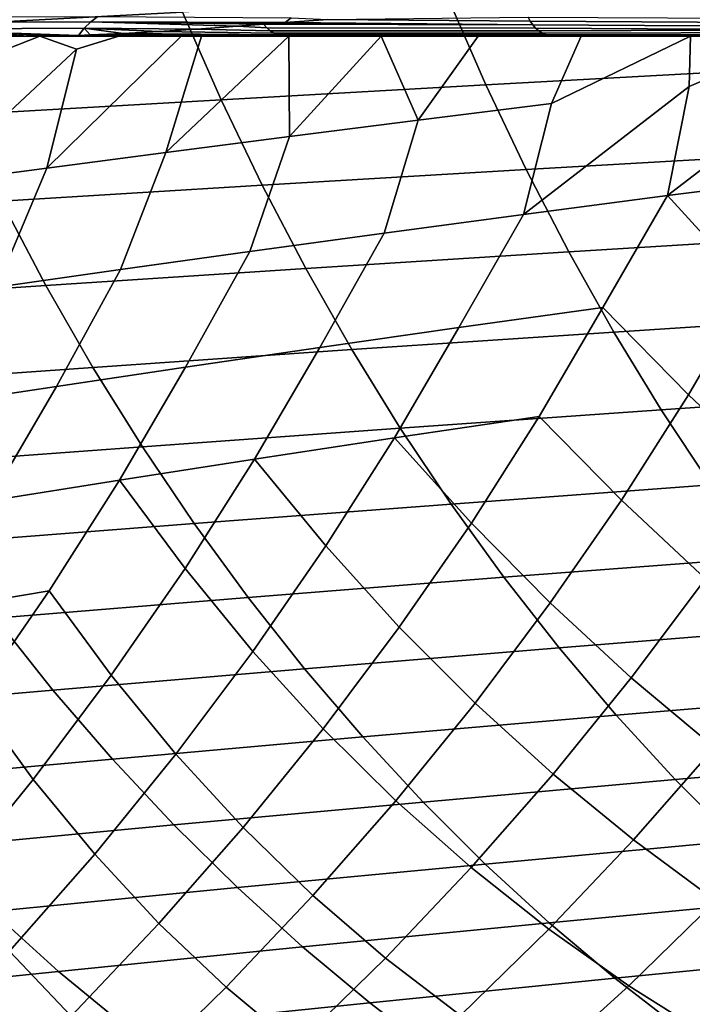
# Model space of a CAD drawing. Header units: metres. Extents: x -240 to 45, y -77 to 27.
# Tile 323 of 656: x -196 to -192, y -14 to -8. Entities that reach past the tile are written whole.
import ezdxf

# ---------------------------------------------------------------- set-up
doc = ezdxf.new("R2010")
doc.units = ezdxf.units.M
doc.layers.add('solid_102011X2', color=7, linetype='CONTINUOUS')

msp = doc.modelspace()

# ---------------------------------------------------------------- linework, layer by layer
at = {"layer": 'solid_102011X2'}
for points in [[(-195.293045, -7.152206, 329.522186), (-196.907608, -7.232028, 327.941193), (-196.682602, -7.787642, 327.746582), (-195.072723, -7.701721, 329.32782)], [(-191.794022, -7.533116, 332.463257), (-193.443466, -7.616905, 330.900513), (-193.212112, -8.148602, 330.692047), (-191.567841, -8.059011, 332.254822)], [(-193.443466, -7.616905, 330.900513), (-195.072723, -7.701721, 329.32782), (-194.836288, -8.239295, 329.119202), (-193.212112, -8.148602, 330.692047)], [(-196.783295, -7.766124, 274.416504), (-196.739624, -7.731648, 274.40036), (-195.592804, -7.729232, 277.413879), (-195.635818, -7.76273, 277.430634)], [(-195.072723, -7.701721, 329.32782), (-196.682602, -7.787642, 327.746582), (-196.441147, -8.331176, 327.53772), (-194.836288, -8.239295, 329.119202)], [(-195.592804, -7.729232, 277.413879), (-194.40625, -7.736411, 280.412109), (-194.443542, -7.766483, 280.426086), (-195.635818, -7.76273, 277.430634)], [(-196.822922, -7.805752, 274.431122), (-196.783295, -7.766124, 274.416504), (-195.635818, -7.76273, 277.430634), (-195.675003, -7.801269, 277.445892)], [(-195.635818, -7.76273, 277.430634), (-194.734711, -7.787964, 279.776215), (-194.984543, -7.805771, 279.204285), (-195.675003, -7.801269, 277.445892)], [(-195.635818, -7.76273, 277.430634), (-194.443542, -7.766483, 280.426086), (-194.467468, -7.768273, 280.373291)], [(-195.635818, -7.76273, 277.430634), (-194.467468, -7.768273, 280.373291), (-194.576141, -7.77636, 280.132141)], [(-195.635818, -7.76273, 277.430634), (-194.576141, -7.77636, 280.132141), (-194.734711, -7.787964, 279.776215)], [(-194.734711, -7.787964, 279.776215), (-194.556305, -7.797832, 280.126495), (-194.535339, -7.816056, 280.116486), (-194.984543, -7.805771, 279.204285)], [(-194.734711, -7.787964, 279.776215), (-194.576141, -7.77636, 280.132141), (-194.556305, -7.797832, 280.126495)], [(-194.576141, -7.77636, 280.132141), (-194.467468, -7.768273, 280.373291), (-192.925385, -7.780406, 283.493988)], [(-194.576141, -7.77636, 280.132141), (-192.925385, -7.780406, 283.493988), (-192.907333, -7.800742, 283.484955), (-194.556305, -7.797832, 280.126495)], [(-194.467468, -7.768273, 280.373291), (-194.443542, -7.766483, 280.426086), (-192.925385, -7.780406, 283.493988)], [(-194.40625, -7.736411, 280.412109), (-194.182541, -7.747153, 280.995209), (-194.443542, -7.766483, 280.426086)], [(-194.182541, -7.747153, 280.995209), (-192.940659, -7.757394, 283.501648), (-192.925385, -7.780406, 283.493988), (-194.443542, -7.766483, 280.426086)], [(-194.182541, -7.747153, 280.995209), (-192.952835, -7.732176, 283.507751), (-192.940659, -7.757394, 283.501648)], [(-192.952835, -7.732176, 283.507751), (-191.243729, -7.740798, 286.836853), (-191.229202, -7.767557, 286.829254), (-192.940659, -7.757394, 283.501648)], [(-192.940659, -7.757394, 283.501648), (-191.229202, -7.767557, 286.829254), (-191.211136, -7.791421, 286.819824), (-192.925385, -7.780406, 283.493988)], [(-192.925385, -7.780406, 283.493988), (-191.211136, -7.791421, 286.819824), (-191.189987, -7.811803, 286.808777), (-192.907333, -7.800742, 283.484955)], [(-197.948608, -7.85, 271.41095), (-197.004105, -7.85, 274.047028), (-195.947479, -7.85, 272.499237), (-196.408508, -7.85, 271.41748)], [(-197.004105, -7.85, 274.047028), (-196.858612, -7.85, 274.4422), (-195.464218, -7.85, 273.613129), (-195.947479, -7.85, 272.499237)], [(-196.822922, -7.805752, 274.431122), (-196.009125, -7.85, 276.69754), (-196.858612, -7.85, 274.4422)], [(-196.858612, -7.85, 274.4422), (-196.009125, -7.85, 276.69754), (-195.080673, -7.85, 274.482788), (-195.464218, -7.85, 273.613129)], [(-196.822922, -7.805752, 274.431122), (-195.675003, -7.801269, 277.445892), (-195.711121, -7.844821, 277.456818)], [(-196.822922, -7.805752, 274.431122), (-195.830872, -7.848035, 277.154938), (-196.009125, -7.85, 276.69754)], [(-196.822922, -7.805752, 274.431122), (-195.711121, -7.844821, 277.456818), (-195.830872, -7.848035, 277.154938)], [(-195.947479, -7.85, 272.499237), (-195.723969, -7.92842, 273.09967), (-196.604675, -8.752192, 271.974396), (-196.343994, -8.004188, 271.734467)], [(-196.408508, -7.85, 271.41748), (-195.947479, -7.85, 272.499237), (-196.343994, -8.004188, 271.734467)], [(-195.830872, -7.848035, 277.154938), (-194.586227, -7.85, 279.751648), (-196.009125, -7.85, 276.69754)], [(-196.009125, -7.85, 276.69754), (-194.955719, -7.85, 274.763214), (-195.080673, -7.85, 274.482788)], [(-196.009125, -7.85, 276.69754), (-194.420105, -7.85, 275.95224), (-194.955719, -7.85, 274.763214)], [(-196.009125, -7.85, 276.69754), (-194.586227, -7.85, 279.751648), (-193.854996, -7.85, 277.182892), (-194.420105, -7.85, 275.95224)], [(-195.947479, -7.85, 272.499237), (-195.464218, -7.85, 273.613129), (-195.723969, -7.92842, 273.09967)], [(-195.080673, -7.85, 274.482788), (-194.955719, -7.85, 274.763214), (-195.175903, -8.56345, 275.051025), (-195.905426, -8.659409, 273.500366)], [(-195.464218, -7.85, 273.613129), (-195.080673, -7.85, 274.482788), (-195.905426, -8.659409, 273.500366), (-195.723969, -7.92842, 273.09967)], [(-195.711121, -7.844821, 277.456818), (-194.461365, -7.84782, 280.081055), (-194.586227, -7.85, 279.751648), (-195.830872, -7.848035, 277.154938)], [(-195.675003, -7.801269, 277.445892), (-195.639954, -7.84232, 277.634247), (-195.711121, -7.844821, 277.456818)], [(-195.711121, -7.844821, 277.456818), (-195.639954, -7.84232, 277.634247), (-194.461365, -7.84782, 280.081055)], [(-195.675003, -7.801269, 277.445892), (-194.984543, -7.805771, 279.204285), (-195.21817, -7.820982, 278.656769)], [(-195.675003, -7.801269, 277.445892), (-195.21817, -7.820982, 278.656769), (-195.436081, -7.833198, 278.13446)], [(-195.675003, -7.801269, 277.445892), (-195.436081, -7.833198, 278.13446), (-195.639954, -7.84232, 277.634247)], [(-195.639954, -7.84232, 277.634247), (-195.436081, -7.833198, 278.13446), (-194.48735, -7.841326, 280.093506)], [(-195.639954, -7.84232, 277.634247), (-194.48735, -7.841326, 280.093506), (-194.461365, -7.84782, 280.081055)], [(-195.21817, -7.820982, 278.656769), (-194.512192, -7.830661, 280.105408), (-194.48735, -7.841326, 280.093506), (-195.436081, -7.833198, 278.13446)], [(-194.984543, -7.805771, 279.204285), (-194.535339, -7.816056, 280.116486), (-194.512192, -7.830661, 280.105408), (-195.21817, -7.820982, 278.656769)], [(-194.420105, -7.85, 275.95224), (-194.41658, -8.464879, 276.62439), (-195.175903, -8.56345, 275.051025)], [(-194.420105, -7.85, 275.95224), (-195.175903, -8.56345, 275.051025), (-194.955719, -7.85, 274.763214)], [(-194.461365, -7.84782, 280.081055), (-194.437347, -7.85, 280.063232), (-194.586227, -7.85, 279.751648)], [(-194.586227, -7.85, 279.751648), (-194.437347, -7.85, 280.063232), (-192.627197, -7.85, 279.779907), (-193.258636, -7.85, 278.457001)], [(-194.586227, -7.85, 279.751648), (-193.258636, -7.85, 278.457001), (-193.854996, -7.85, 277.182892)], [(-194.556305, -7.797832, 280.126495), (-192.907333, -7.800742, 283.484955), (-192.886871, -7.817981, 283.474701), (-194.535339, -7.816056, 280.116486)], [(-194.535339, -7.816056, 280.116486), (-192.886871, -7.817981, 283.474701), (-192.864395, -7.831771, 283.46344), (-194.512192, -7.830661, 280.105408)], [(-194.512192, -7.830661, 280.105408), (-192.864395, -7.831771, 283.46344), (-192.840408, -7.841828, 283.451416), (-194.48735, -7.841326, 280.093506)], [(-194.48735, -7.841326, 280.093506), (-192.840408, -7.841828, 283.451416), (-192.815384, -7.847947, 283.438873), (-194.461365, -7.84782, 280.081055)], [(-193.054047, -7.85, 282.897156), (-194.461365, -7.84782, 280.081055), (-192.815384, -7.847947, 283.438873)], [(-194.461365, -7.84782, 280.081055), (-193.054047, -7.85, 282.897156), (-194.437347, -7.85, 280.063232)], [(-194.437347, -7.85, 280.063232), (-193.054047, -7.85, 282.897156), (-191.957779, -7.85, 281.15567), (-192.627197, -7.85, 279.779907)], [(-194.420105, -7.85, 275.95224), (-193.854996, -7.85, 277.182892), (-194.41658, -8.464879, 276.62439)], [(-193.854996, -7.85, 277.182892), (-193.627914, -8.364262, 278.218475), (-194.41658, -8.464879, 276.62439)], [(-193.854996, -7.85, 277.182892), (-193.258636, -7.85, 278.457001), (-193.627914, -8.364262, 278.218475)], [(-192.627197, -7.85, 279.779907), (-192.81044, -8.262161, 279.831268), (-193.627914, -8.364262, 278.218475), (-193.258636, -7.85, 278.457001)], [(-192.815384, -7.847947, 283.438873), (-192.794449, -7.85, 283.417084), (-193.054047, -7.85, 282.897156)], [(-193.054047, -7.85, 282.897156), (-192.794449, -7.85, 283.417084), (-191.245926, -7.85, 282.590179), (-191.957779, -7.85, 281.15567)], [(-191.957779, -7.85, 281.15567), (-191.965103, -8.159142, 281.460907), (-192.982407, -8.943429, 280.249451), (-192.81044, -8.262161, 279.831268)], [(-192.886871, -7.817981, 283.474701), (-192.907333, -7.800742, 283.484955), (-191.189987, -7.811803, 286.808777)], [(-192.864395, -7.831771, 283.46344), (-192.886871, -7.817981, 283.474701), (-191.189987, -7.811803, 286.808777), (-191.166275, -7.828201, 286.796356)], [(-192.840408, -7.841828, 283.451416), (-192.864395, -7.831771, 283.46344), (-191.166275, -7.828201, 286.796356), (-191.140579, -7.840211, 286.782928)], [(-192.815384, -7.847947, 283.438873), (-192.840408, -7.841828, 283.451416), (-191.140579, -7.840211, 286.782928), (-191.113541, -7.847538, 286.768799)], [(-191.404373, -7.85, 286.142639), (-192.815384, -7.847947, 283.438873), (-191.113541, -7.847538, 286.768799)], [(-192.815384, -7.847947, 283.438873), (-191.404373, -7.85, 286.142639), (-192.794449, -7.85, 283.417084)], [(-192.627197, -7.85, 279.779907), (-191.957779, -7.85, 281.15567), (-192.81044, -8.262161, 279.831268)], [(-192.794449, -7.85, 283.417084), (-191.404373, -7.85, 286.142639), (-190.487762, -7.85, 284.089081), (-191.245926, -7.85, 282.590179)], [(-191.245926, -7.85, 282.590179), (-191.093033, -8.055768, 283.105469), (-192.098511, -8.827924, 281.936371), (-191.965103, -8.159142, 281.460907)], [(-191.957779, -7.85, 281.15567), (-191.245926, -7.85, 282.590179), (-191.965103, -8.159142, 281.460907)], [(-195.723969, -7.92842, 273.09967), (-195.905426, -8.659409, 273.500366), (-196.604675, -8.752192, 271.974396)], [(-191.567841, -8.059011, 332.254822), (-193.212112, -8.148602, 330.692047), (-192.965363, -8.667675, 330.469696), (-191.326584, -8.572428, 332.032501)], [(-191.186356, -8.712134, 283.63858), (-192.098511, -8.827924, 281.936371), (-191.093033, -8.055768, 283.105469)], [(-193.212112, -8.148602, 330.692047), (-194.836288, -8.239295, 329.119202), (-194.584091, -8.764095, 328.896729), (-192.965363, -8.667675, 330.469696)], [(-192.098511, -8.827924, 281.936371), (-192.982407, -8.943429, 280.249451), (-191.965103, -8.159142, 281.460907)], [(-194.836288, -8.239295, 329.119202), (-196.441147, -8.331176, 327.53772), (-196.183609, -8.861785, 327.314941), (-194.584091, -8.764095, 328.896729)], [(-192.982407, -8.943429, 280.249451), (-193.836792, -9.057978, 278.579865), (-193.627914, -8.364262, 278.218475), (-192.81044, -8.262161, 279.831268)], [(-193.836792, -9.057978, 278.579865), (-194.660553, -9.170901, 276.929718), (-194.41658, -8.464879, 276.62439), (-193.627914, -8.364262, 278.218475)], [(-194.660553, -9.170901, 276.929718), (-195.453049, -9.281528, 275.301086), (-195.175903, -8.56345, 275.051025), (-194.41658, -8.464879, 276.62439)], [(-195.453049, -9.281528, 275.301086), (-196.213715, -9.389189, 273.696167), (-195.905426, -8.659409, 273.500366), (-195.175903, -8.56345, 275.051025)], [(-191.326584, -8.572428, 332.032501), (-192.965363, -8.667675, 330.469696), (-192.703568, -9.17331, 330.233795), (-191.070633, -9.072565, 331.796631)], [(-196.213715, -9.389189, 273.696167), (-196.942017, -9.493212, 272.117096), (-196.604675, -8.752192, 271.974396), (-195.905426, -8.659409, 273.500366)], [(-192.965363, -8.667675, 330.469696), (-194.584091, -8.764095, 328.896729), (-194.316544, -9.2753, 328.660675), (-192.703568, -9.17331, 330.233795)], [(-191.584396, -9.389575, 283.663635), (-192.098511, -8.827924, 281.936371), (-191.186356, -8.712134, 283.63858)], [(-194.584091, -8.764095, 328.896729), (-196.183609, -8.861785, 327.314941), (-195.910385, -9.378638, 327.078613), (-194.316544, -9.2753, 328.660675)], [(-196.183609, -8.861785, 327.314941), (-197.764923, -8.960838, 325.725525), (-197.486084, -9.483429, 325.4888), (-195.910385, -9.378638, 327.078613)], [(-193.377731, -9.636999, 280.295349), (-192.982407, -8.943429, 280.249451), (-192.098511, -8.827924, 281.936371), (-192.495041, -9.513467, 281.971985)], [(-191.969772, -10.049232, 283.768707), (-192.495041, -9.513467, 281.971985), (-192.098511, -8.827924, 281.936371), (-191.584396, -9.389575, 283.663635)], [(-194.231201, -9.759466, 278.635712), (-193.836792, -9.057978, 278.579865), (-192.982407, -8.943429, 280.249451), (-193.377731, -9.636999, 280.295349)], [(-195.054352, -9.880163, 276.995056), (-194.660553, -9.170901, 276.929718), (-193.836792, -9.057978, 278.579865), (-194.231201, -9.759466, 278.635712)], [(-191.070633, -9.072565, 331.796631), (-192.703568, -9.17331, 330.233795), (-192.427155, -9.664738, 329.984741), (-190.800385, -9.55866, 331.547607)], [(-195.846558, -9.998385, 275.375427), (-195.453049, -9.281528, 275.301086), (-194.660553, -9.170901, 276.929718), (-195.054352, -9.880163, 276.995056)], [(-192.703568, -9.17331, 330.233795), (-194.316544, -9.2753, 328.660675), (-194.034058, -9.77213, 328.411438), (-192.427155, -9.664738, 329.984741)], [(-196.607208, -10.113429, 273.778931), (-196.213715, -9.389189, 273.696167), (-195.453049, -9.281528, 275.301086), (-195.846558, -9.998385, 275.375427)], [(-194.316544, -9.2753, 328.660675), (-195.910385, -9.378638, 327.078613), (-195.621902, -9.880949, 326.829102), (-194.034058, -9.77213, 328.411438)], [(-195.910385, -9.378638, 327.078613), (-197.486084, -9.483429, 325.4888), (-197.191711, -9.991308, 325.238831), (-195.621902, -9.880949, 326.829102)], [(-191.584396, -9.389575, 283.663635), (-191.027771, -9.917168, 285.472168), (-191.43396, -10.554639, 285.583923), (-191.969772, -10.049232, 283.768707)], [(-192.495041, -9.513467, 281.971985), (-192.885162, -10.181624, 282.078125), (-193.772629, -10.313599, 280.402374), (-193.377731, -9.636999, 280.295349)], [(-192.495041, -9.513467, 281.971985), (-191.969772, -10.049232, 283.768707), (-192.380966, -10.695003, 283.881775), (-192.885162, -10.181624, 282.078125)], [(-190.800385, -9.55866, 331.547607), (-192.427155, -9.664738, 329.984741), (-192.136551, -10.141194, 329.7229), (-190.516251, -10.029958, 331.285767)], [(-193.377731, -9.636999, 280.295349), (-193.772629, -10.313599, 280.402374), (-194.630875, -10.444407, 278.743317), (-194.231201, -9.759466, 278.635712)], [(-192.427155, -9.664738, 329.984741), (-194.034058, -9.77213, 328.411438), (-193.737076, -10.253813, 328.149414), (-192.136551, -10.141194, 329.7229)], [(-194.034058, -9.77213, 328.411438), (-195.621902, -9.880949, 326.829102), (-195.318634, -10.367935, 326.566772), (-193.737076, -10.253813, 328.149414)], [(-194.231201, -9.759466, 278.635712), (-194.630875, -10.444407, 278.743317), (-195.458832, -10.573301, 277.102966), (-195.054352, -9.880163, 276.995056)], [(-195.621902, -9.880949, 326.829102), (-197.191711, -9.991308, 325.238831), (-196.882217, -10.483685, 324.976044), (-195.318634, -10.367935, 326.566772)], [(-195.054352, -9.880163, 276.995056), (-195.458832, -10.573301, 277.102966), (-196.255829, -10.699535, 275.483276), (-195.846558, -9.998385, 275.375427)], [(-195.846558, -9.998385, 275.375427), (-196.255829, -10.699535, 275.483276), (-197.021225, -10.822361, 273.886353), (-196.607208, -10.113429, 273.778931)], [(-191.969772, -10.049232, 283.768707), (-191.43396, -10.554639, 285.583923), (-191.865082, -11.177484, 285.703644), (-192.380966, -10.695003, 283.881775)], [(-190.516251, -10.029958, 331.285767), (-192.136551, -10.141194, 329.7229), (-191.832199, -10.601933, 329.448639), (-190.218658, -10.485722, 331.011536)], [(-192.136551, -10.141194, 329.7229), (-193.737076, -10.253813, 328.149414), (-193.426041, -10.719594, 327.875031), (-191.832199, -10.601933, 329.448639)], [(-193.772629, -10.313599, 280.402374), (-192.885162, -10.181624, 282.078125), (-193.301422, -10.835671, 282.192322)], [(-192.885162, -10.181624, 282.078125), (-192.380966, -10.695003, 283.881775), (-192.817444, -11.325915, 284.002808), (-193.301422, -10.835671, 282.192322)], [(-193.737076, -10.253813, 328.149414), (-195.318634, -10.367935, 326.566772), (-195.001007, -10.838836, 326.292053), (-193.426041, -10.719594, 327.875031)], [(-194.630875, -10.444407, 278.743317), (-193.772629, -10.313599, 280.402374), (-194.194, -10.975859, 280.517426)], [(-193.772629, -10.313599, 280.402374), (-193.301422, -10.835671, 282.192322), (-193.743301, -11.474623, 282.314453), (-194.194, -10.975859, 280.517426)], [(-195.318634, -10.367935, 326.566772), (-196.882217, -10.483685, 324.976044), (-196.558105, -10.959787, 324.700867), (-195.001007, -10.838836, 326.292053)], [(-195.458832, -10.573301, 277.102966), (-194.630875, -10.444407, 278.743317), (-195.057373, -11.114778, 278.858948)], [(-194.630875, -10.444407, 278.743317), (-194.194, -10.975859, 280.517426), (-194.641312, -11.622781, 280.640411), (-195.057373, -11.114778, 278.858948)], [(-195.458832, -10.573301, 277.102966), (-195.890472, -11.251639, 277.218811), (-196.692596, -11.385657, 275.598999), (-196.255829, -10.699535, 275.483276)], [(-195.458832, -10.573301, 277.102966), (-195.057373, -11.114778, 278.858948), (-195.510147, -11.769567, 278.982452), (-195.890472, -11.251639, 277.218811)], [(-191.832199, -10.601933, 329.448639), (-193.426041, -10.719594, 327.875031), (-193.101456, -11.168769, 327.588684), (-191.514587, -11.046257, 329.162476)], [(-193.426041, -10.719594, 327.875031), (-195.001007, -10.838836, 326.292053), (-194.669556, -11.292935, 326.005341), (-193.101456, -11.168769, 327.588684)], [(-192.380966, -10.695003, 283.881775), (-191.865082, -11.177484, 285.703644), (-192.320572, -11.784777, 285.831207), (-192.817444, -11.325915, 284.002808)], [(-195.001007, -10.838836, 326.292053), (-196.558105, -10.959787, 324.700867), (-196.219864, -11.418896, 324.413666), (-194.669556, -11.292935, 326.005341)], [(-193.301422, -10.835671, 282.192322), (-192.817444, -11.325915, 284.002808), (-193.27858, -11.941031, 284.131714), (-193.743301, -11.474623, 282.314453)], [(-194.194, -10.975859, 280.517426), (-193.743301, -11.474623, 282.314453), (-194.210159, -12.097525, 282.444458), (-194.641312, -11.622781, 280.640411)], [(-191.514587, -11.046257, 329.162476), (-193.101456, -11.168769, 327.588684), (-192.763824, -11.600636, 327.290802), (-191.184189, -11.473474, 328.864777)], [(-195.057373, -11.114778, 278.858948), (-194.641312, -11.622781, 280.640411), (-195.113953, -12.2534, 280.77124), (-195.510147, -11.769567, 278.982452)], [(-193.101456, -11.168769, 327.588684), (-194.669556, -11.292935, 326.005341), (-194.324783, -11.729527, 325.707153), (-192.763824, -11.600636, 327.290802)], [(-191.865082, -11.177484, 285.703644), (-191.337494, -11.629622, 287.541199), (-191.811035, -12.212888, 287.674622), (-192.320572, -11.784777, 285.831207)], [(-195.890472, -11.251639, 277.218811), (-196.348724, -11.914153, 277.342499), (-197.156311, -12.055717, 275.722443), (-196.692596, -11.385657, 275.598999)], [(-195.890472, -11.251639, 277.218811), (-195.510147, -11.769567, 278.982452), (-195.988571, -12.407796, 279.11377), (-196.348724, -11.914153, 277.342499)], [(-194.669556, -11.292935, 326.005341), (-196.219864, -11.418896, 324.413666), (-195.868042, -11.860295, 324.11496), (-194.324783, -11.729527, 325.707153)], [(-192.817444, -11.325915, 284.002808), (-192.320572, -11.784777, 285.831207), (-192.799988, -12.375616, 285.966187), (-193.27858, -11.941031, 284.131714)], [(-196.219864, -11.418896, 324.413666), (-197.753418, -11.546791, 322.814789), (-197.394623, -11.993089, 322.515411), (-195.868042, -11.860295, 324.11496)], [(-191.184189, -11.473474, 328.864777), (-192.763824, -11.600636, 327.290802), (-192.413666, -12.014523, 326.981873), (-190.841537, -11.882914, 328.556)], [(-193.743301, -11.474623, 282.314453), (-193.27858, -11.941031, 284.131714), (-193.763977, -12.539434, 284.268066), (-194.210159, -12.097525, 282.444458)], [(-194.641312, -11.622781, 280.640411), (-194.210159, -12.097525, 282.444458), (-194.701599, -12.703451, 282.581909), (-195.113953, -12.2534, 280.77124)], [(-192.763824, -11.600636, 327.290802), (-194.324783, -11.729527, 325.707153), (-193.967209, -12.147929, 325.397858), (-192.413666, -12.014523, 326.981873)], [(-195.510147, -11.769567, 278.982452), (-195.113953, -12.2534, 280.77124), (-195.611481, -12.866775, 280.909454), (-195.988571, -12.407796, 279.11377)], [(-194.324783, -11.729527, 325.707153), (-195.868042, -11.860295, 324.11496), (-195.503174, -12.283294, 323.805176), (-193.967209, -12.147929, 325.397858)], [(-192.320572, -11.784777, 285.831207), (-191.811035, -12.212888, 287.674622), (-192.307983, -12.779112, 287.814697), (-192.799988, -12.375616, 285.966187)], [(-195.868042, -11.860295, 324.11496), (-197.394623, -11.993089, 322.515411), (-197.022537, -12.420775, 322.204926), (-195.503174, -12.283294, 323.805176)], [(-190.841537, -11.882914, 328.556), (-192.413666, -12.014523, 326.981873), (-192.051514, -12.409801, 326.662384), (-190.487152, -12.273962, 328.236694)], [(-196.348724, -11.914153, 277.342499), (-195.988571, -12.407796, 279.11377), (-196.492218, -13.028515, 279.25238), (-196.832962, -12.559854, 277.473877)], [(-193.27858, -11.941031, 284.131714), (-192.799988, -12.375616, 285.966187), (-193.303101, -12.949151, 286.107849), (-193.763977, -12.539434, 284.268066)], [(-192.413666, -12.014523, 326.981873), (-193.967209, -12.147929, 325.397858), (-193.597412, -12.547509, 325.078033), (-192.051514, -12.409801, 326.662384)], [(-194.210159, -12.097525, 282.444458), (-193.763977, -12.539434, 284.268066), (-194.273376, -13.120263, 284.411072), (-194.701599, -12.703451, 282.581909)], [(-193.967209, -12.147929, 325.397858), (-195.503174, -12.283294, 323.805176), (-195.125824, -12.687254, 323.484802), (-193.597412, -12.547509, 325.078033)], [(-195.113953, -12.2534, 280.77124), (-194.701599, -12.703451, 282.581909), (-195.217346, -13.291527, 282.725983), (-195.611481, -12.866775, 280.909454)], [(-191.811035, -12.212888, 287.674622), (-191.289154, -12.611066, 289.530365), (-191.801819, -13.152226, 289.676392), (-192.307983, -12.779112, 287.814697)], [(-195.503174, -12.283294, 323.805176), (-197.022537, -12.420775, 322.204926), (-196.637726, -12.829206, 321.88382), (-195.125824, -12.687254, 323.484802)], [(-190.487152, -12.273962, 328.236694), (-192.051514, -12.409801, 326.662384), (-191.677963, -12.785859, 326.332825), (-190.121582, -12.646007, 327.907318)], [(-192.799988, -12.375616, 285.966187), (-192.307983, -12.779112, 287.814697), (-192.826935, -13.327308, 287.962555), (-193.303101, -12.949151, 286.107849)], [(-195.988571, -12.407796, 279.11377), (-195.611481, -12.866775, 280.909454), (-196.133621, -13.46202, 281.05423), (-196.492218, -13.028515, 279.25238)], [(-192.051514, -12.409801, 326.662384), (-193.597412, -12.547509, 325.078033), (-193.215973, -12.927646, 324.748108), (-191.677963, -12.785859, 326.332825)], [(-193.597412, -12.547509, 325.078033), (-195.125824, -12.687254, 323.484802), (-194.736588, -13.071548, 323.154327), (-193.215973, -12.927646, 324.748108)], [(-193.763977, -12.539434, 284.268066), (-193.303101, -12.949151, 286.107849), (-193.828537, -13.504382, 286.257294), (-194.273376, -13.120263, 284.411072)], [(-195.125824, -12.687254, 323.484802), (-196.637726, -12.829206, 321.88382), (-196.240799, -13.217745, 321.552612), (-194.736588, -13.071548, 323.154327)], [(-194.701599, -12.703451, 282.581909), (-194.273376, -13.120263, 284.411072), (-194.805389, -13.682504, 284.561798), (-195.217346, -13.291527, 282.725983)], [(-191.677963, -12.785859, 326.332825), (-193.215973, -12.927646, 324.748108), (-192.823456, -13.287744, 324.40863), (-191.293549, -13.142105, 325.993713)], [(-192.307983, -12.779112, 287.814697), (-191.801819, -13.152226, 289.676392), (-192.335449, -13.674752, 289.830078), (-192.826935, -13.327308, 287.962555)], [(-195.611481, -12.866775, 280.909454), (-195.217346, -13.291527, 282.725983), (-195.756027, -13.860725, 282.877747), (-196.133621, -13.46202, 281.05423)], [(-193.215973, -12.927646, 324.748108), (-194.736588, -13.071548, 323.154327), (-194.336075, -13.435574, 322.81427), (-192.823456, -13.287744, 324.40863)], [(-193.303101, -12.949151, 286.107849), (-192.826935, -13.327308, 287.962555), (-193.367157, -13.856588, 288.118103), (-193.828537, -13.504382, 286.257294)], [(-194.736588, -13.071548, 323.154327), (-196.240799, -13.217745, 321.552612), (-195.832367, -13.585784, 321.211823), (-194.336075, -13.435574, 322.81427)], [(-194.273376, -13.120263, 284.411072), (-193.828537, -13.504382, 286.257294), (-194.375534, -14.040409, 286.414368), (-194.805389, -13.682504, 284.561798)], [(-191.293549, -13.142105, 325.993713), (-192.823456, -13.287744, 324.40863), (-192.420486, -13.627265, 324.060089), (-190.898911, -13.478007, 325.645538)], [(-191.801819, -13.152226, 289.676392), (-191.281174, -13.495873, 291.549744), (-191.82843, -13.992448, 291.708832), (-192.335449, -13.674752, 289.830078)], [(-196.240799, -13.217745, 321.552612), (-197.729538, -13.366416, 319.944214), (-197.313278, -13.738565, 319.602478), (-195.832367, -13.585784, 321.211823)], [(-195.217346, -13.291527, 282.725983), (-194.805389, -13.682504, 284.561798), (-195.359283, -14.225245, 284.720184), (-195.756027, -13.860725, 282.877747)], [(-192.823456, -13.287744, 324.40863), (-194.336075, -13.435574, 322.81427), (-193.924896, -13.778788, 322.465179), (-192.420486, -13.627265, 324.060089)], [(-192.826935, -13.327308, 287.962555), (-192.335449, -13.674752, 289.830078), (-192.889297, -14.177788, 289.991302), (-193.367157, -13.856588, 288.118103)], [(-196.133621, -13.46202, 281.05423), (-195.756027, -13.860725, 282.877747), (-196.316895, -14.410127, 283.037079), (-196.679001, -14.0381, 281.206665)], [(-194.336075, -13.435574, 322.81427), (-195.832367, -13.585784, 321.211823), (-195.413071, -13.932774, 320.861938), (-193.924896, -13.778788, 322.465179)], [(-193.828537, -13.504382, 286.257294), (-193.367157, -13.856588, 288.118103), (-193.927902, -14.366086, 288.281158), (-194.375534, -14.040409, 286.414368)], [(-190.898911, -13.478007, 325.645538), (-192.420486, -13.627265, 324.060089), (-192.007706, -13.94568, 323.703064), (-190.494629, -13.793041, 325.28891)], [(-195.832367, -13.585784, 321.211823), (-197.313278, -13.738565, 319.602478), (-196.885956, -14.089427, 319.251617), (-195.413071, -13.932774, 320.861938)], [(-192.420486, -13.627265, 324.060089), (-193.924896, -13.778788, 322.465179), (-193.503693, -14.100653, 322.107574), (-192.007706, -13.94568, 323.703064)], [(-194.805389, -13.682504, 284.561798), (-194.375534, -14.040409, 286.414368), (-194.943375, -14.556354, 286.578979), (-195.359283, -14.225245, 284.720184)], [(-192.335449, -13.674752, 289.830078), (-191.82843, -13.992448, 291.708832), (-192.394821, -14.469013, 291.875366), (-192.889297, -14.177788, 289.991302)], [(-193.924896, -13.778788, 322.465179), (-195.413071, -13.932774, 320.861938), (-194.983551, -14.258173, 320.503571), (-193.503693, -14.100653, 322.107574)]]:
    msp.add_3dface(points, dxfattribs=at)

doc.saveas('drawing.dxf')
